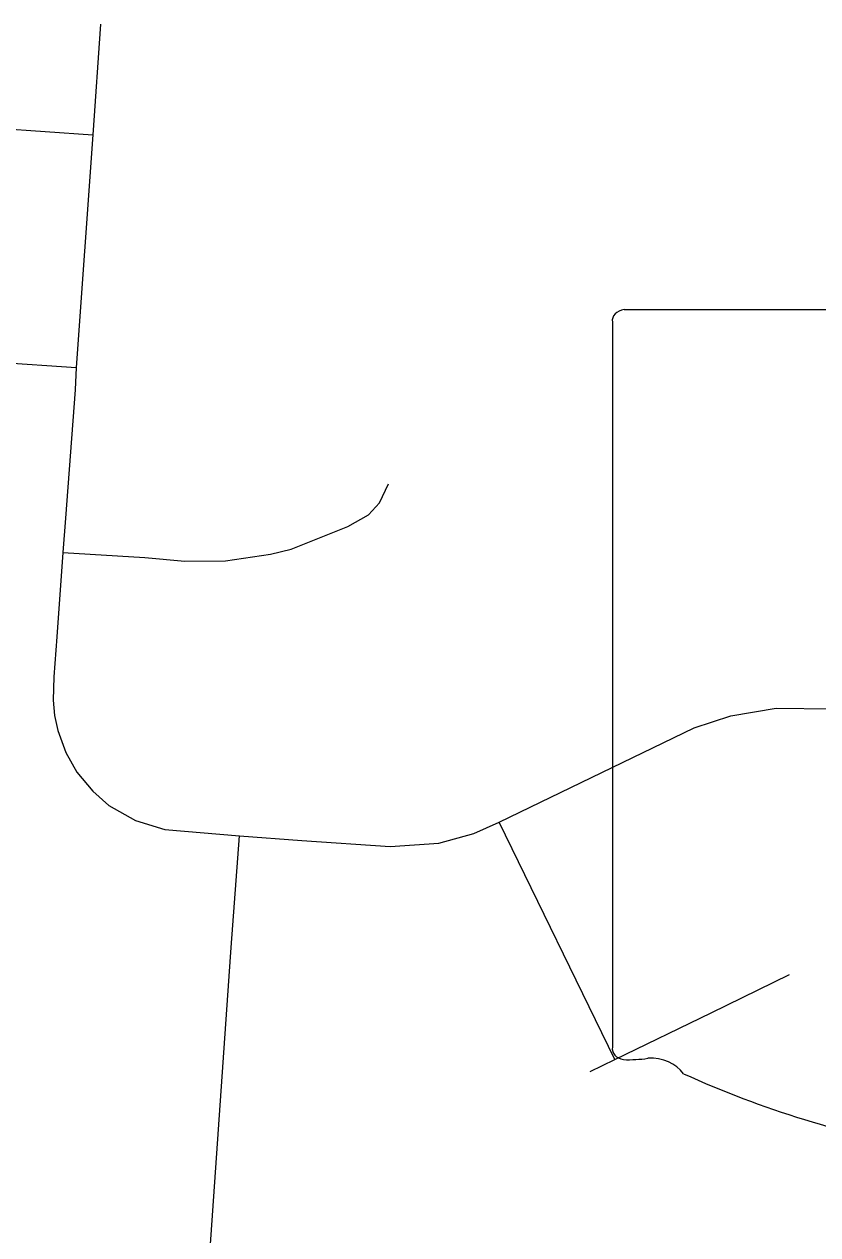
# Model space of a CAD drawing. Extents: x 0 to 34, y 0 to 22.
# Drawn here: x 4.1728 to 4.3919, y 14.6788 to 15.013 of the extents above; entities that cross this region are included whole.
import ezdxf

# ---------------------------------------------------------------- set-up
doc = ezdxf.new("R2010")
doc.units = 0
doc.layers.add('GM_X_State_Shield', color=7, linetype='Continuous')
doc.layers.add('GM_X_Township_Road', color=7, linetype='Continuous')

msp = doc.modelspace()

# ---------------------------------------------------------------- linework, layer by layer
at = {"layer": 'GM_X_State_Shield'}
for p, q in [((4.43501, 14.93416), (4.33849, 14.93416)), ((4.33524, 14.93071), (4.33524, 14.73059))]:
    msp.add_line(p, q, dxfattribs=at)
for centre, major_axis, start_param, end_param in [((4.33902, 14.93114), (0.00382, 0), 1.712693, 3.28349), ((4.33905, 14.73016), (0.00385, 0), 3.00124, 4.508301), ((4.33964, 14.75063), (0.0294, 0), 4.665946, 4.897461), ((4.34565, 14.71905), (0.0106, 0), 0.519207, 1.627899), ((4.47948, 14.89885), (0.2524, 0), 4.195997, 4.488961)]:
    msp.add_ellipse(centre, major_axis=major_axis, ratio=0.8, start_param=start_param, end_param=end_param, dxfattribs=at)
at = {"layer": 'GM_X_Township_Road'}
for p, q in [((4.1939, 15.01296), (4.19175, 14.9824)), ((4.14748, 14.98552), (4.19175, 14.9824)), ((4.19175, 14.9824), (4.18723, 14.91817)), ((4.16551, 14.9197), (4.18723, 14.91817)), ((4.33588, 14.72716), (4.30398, 14.79273)), ((4.22994, 14.75813), (4.23231, 14.78889)), ((4.22432, 14.67619), (4.22994, 14.75813))]:
    msp.add_line(p, q, dxfattribs=at)
for points in [[(4.18723, 14.91817), (4.18689, 14.91202), (4.18422, 14.87663), (4.18353, 14.86716)], [(4.18353, 14.86716), (4.2061, 14.86579), (4.21715, 14.86478), (4.22837, 14.8648), (4.24083, 14.86665), (4.24656, 14.86809), (4.26218, 14.87435), (4.26787, 14.87753), (4.27094, 14.88083), (4.27342, 14.88609)], [(4.18353, 14.86716), (4.18184, 14.84384), (4.18103, 14.83277), (4.18081, 14.82635), (4.18121, 14.82213), (4.18209, 14.81797), (4.18436, 14.81191), (4.18741, 14.80645), (4.1918, 14.80123), (4.19623, 14.79733), (4.20359, 14.79311), (4.2117, 14.79062), (4.23231, 14.78889)], [(4.30398, 14.79273), (4.35782, 14.81872), (4.36797, 14.82205), (4.38041, 14.82412), (4.39585, 14.82396), (4.41361, 14.82044), (4.44529, 14.81351), (4.45867, 14.81367), (4.47522, 14.81586), (4.49136, 14.82004)], [(4.23231, 14.78889), (4.24952, 14.78764), (4.27392, 14.78594), (4.28731, 14.78686), (4.29697, 14.78959), (4.30398, 14.79273)], [(4.32907, 14.72385), (4.33588, 14.72716), (4.36247, 14.7401), (4.38417, 14.75065)]]:
    msp.add_lwpolyline(points, dxfattribs=at)

doc.saveas('drawing.dxf')
